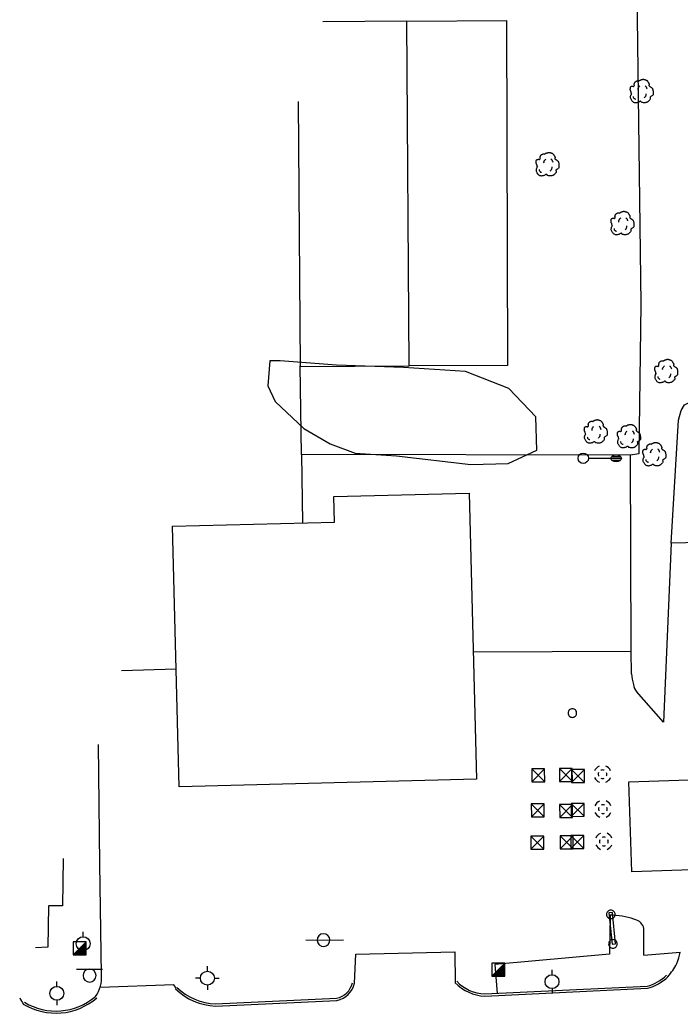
# Model space of a CAD drawing. Extents: x 2145380 to 2156929, y 139568 to 149130.
# Drawn here: x 2150513 to 2150703.6, y 148320.5 to 148607.1 of the extents above; entities that cross this region are included whole.
import ezdxf

# ---------------------------------------------------------------- set-up
doc = ezdxf.new("R2010")
doc.units = 0
for name, color, linetype in [('TOPO_Asphalt', 7, 'Continuous'), ('TOPO_Building', 7, 'Continuous'), ('TOPO_Concrete', 7, 'Continuous'), ('TOPO_Curb Back', 7, 'Continuous'), ('TOPO_Dirt Grav', 7, 'Continuous'), ('TOPO_DRAIN_Manhole', 7, 'Continuous'), ('TOPO_Fence', 7, 'Continuous'), ('TOPO_Light Pole', 7, 'Continuous'), ('TOPO_Misc', 7, 'Continuous'), ('TOPO_Misc Line', 7, 'Continuous'), ('TOPO_Power Pole', 7, 'Continuous'), ('TOPO_Sign', 7, 'Continuous'), ('TOPO_Tree', 7, 'Continuous'), ('TOPO_Tree Line', 7, 'Continuous'), ('TOPO_Water Fire Hydrant', 7, 'Continuous')]:
    doc.layers.add(name, color=color, linetype=linetype)

# ---------------------------------------------------------------- blocks, each defined once
blk = doc.blocks.new('POST')
at = {"layer": 'TOPO_Misc'}
for start, end in [(89.99996, 180.00004), (179.99996, 270.00004), (359.99996, 90.00004), (269.99996, 0.00004)]:
    blk.add_arc((-0.01, 0.03), 3.16, start, end, dxfattribs=at)
blk = doc.blocks.new('MHEXST')
at = {"layer": 'TOPO_DRAIN_Manhole'}
for centre, radius, start, end in [((-0.1, 0.3), 12.7, 112.9748, 158.2636), ((-0.1, 0.1), 6.35, 157.9722, 204.161), ((-0.1, 0.1), 6.35, 66.1941, 113.691), ((-0.1, 0.3), 12.7, 22.0744, 68.6991), ((-0.1, 0.1), 6.35, 336.8023, 21.4046), ((-0.1, 0.3), 12.7, 202.6921, 248.1938), ((-0.1, 0.1), 6.35, 248.5791, 293.1995), ((-0.1, 0.3), 12.7, 291.7963, 337.3032)]:
    blk.add_arc(centre, radius, start, end, dxfattribs=at)
blk = doc.blocks.new('POWPOL')
at = {"layer": 'TOPO_Power Pole'}
for p, q in [((0, 10.2), (0, 17.3)), ((0, -10.2), (0, -17.3))]:
    blk.add_line(p, q, dxfattribs=at)
blk.add_circle((0, 0), 10.2, dxfattribs=at)
blk = doc.blocks.new('LP')
at = {"layer": 'TOPO_Light Pole'}
blk.add_line((3.81, 0), (20.32, 0), dxfattribs=at)
for points in [[(20.32, 0), (27.94, 0)], [(20.32, 0), (23.5, 0)], [(20.83, 1.27), (27.43, 1.27)], [(20.83, 1.27), (23.5, 1.27)], [(23.71, 1.27), (27.43, 1.27)], [(23.71, 0), (27.94, 0)], [(20.83, -1.27), (27.43, -1.27)], [(20.83, -1.27), (23.5, -1.27)], [(23.71, -1.27), (27.43, -1.27)]]:
    blk.add_lwpolyline(points, dxfattribs=at)
blk.add_circle((0, 0), 3.81, dxfattribs=at)
blk.add_ellipse((24.13, 0), major_axis=(3.81, 0), ratio=0.666667, dxfattribs=at)
blk = doc.blocks.new('FIRHYD')
at = {"layer": 'TOPO_Water Fire Hydrant'}
for p, q in [((0, 10.2), (0, 17.3)), ((10.2, 0), (17.3, 0)), ((-10.2, 0), (-17.3, 0)), ((0, -10.2), (0, -17.3))]:
    blk.add_line(p, q, dxfattribs=at)
blk.add_circle((0, 0), 10.2, dxfattribs=at)
blk = doc.blocks.new('TREE')
at = {"layer": 'TOPO_Tree'}
for points in [[(-14.1, -0.4), (-14.2, 0.5), (-14.4, 1.4), (-14.6, 2.3), (-14.8, 3.2), (-15.5, 4), (-15.7, 4.9), (-15.8, 5.6), (-15.7, 6.3), (-15.7, 7), (-15.6, 7.9), (-15.7, 8.8), (-15.1, 9.7), (-14.6, 10.4), (-13.8, 10.5), (-13, 10.7), (-12.2, 11), (-11.1, 10), (-10.4, 10.7), (-9.4, 11.7), (-10.3, 13.3), (-9.8, 14.4), (-9.6, 15.1), (-9.3, 15.9), (-8.8, 16.5), (-8.2, 17.3), (-7.5, 17.7), (-6.7, 18.1), (-6.1, 18.4), (-5.6, 18.6), (-5.1, 18.7), (-4.5, 18.7), (-4, 18.5), (-3.5, 18.1)], [(-3.5, 17.6), (-3.1, 18.3), (-2.6, 18.8), (-1.9, 19.2), (-1, 19.7), (-0.2, 20), (0.7, 20.2), (1.6, 20.5), (2.5, 20.8), (3.4, 20.8), (4.1, 20.7), (4.8, 20.5), (5.5, 20.2), (6.4, 19.9), (7.3, 19.7), (8.2, 19.2), (9.4, 18.4), (10, 17.2), (10.8, 16), (11.2, 15.3), (11.6, 14.6), (11.9, 13.9), (12.2, 13.1), (11.4, 12), (11.9, 11.2), (12, 11), (12.2, 10.9), (12.4, 10.7), (12.9, 10.4), (13.5, 10), (14, 9.7), (14.7, 9.2), (15.4, 8.7), (16.1, 8.1), (16.7, 7.5), (16.9, 6.7), (17.1, 6), (17.6, 4.4), (17.7, 2.8), (17.7, 1.2), (17.7, -0.2), (17.8, -2.2), (16.6, -3), (15.5, -3.8), (14.3, -4.6), (13.2, -5.3)], [(13.2, -5.3), (13.3, -5.8), (13.4, -6.3), (13.4, -6.7), (13.8, -8.5), (12.2, -10), (10.8, -11.5), (10, -12.3), (9.1, -12.8), (8.2, -13.1), (6, -13.8), (3.3, -13.6), (1.3, -13.1), (0.5, -12.9), (-0.1, -11.4), (-0.8, -11.5), (-2, -11.6), (-3.3, -12.8), (-4.5, -13.1), (-6.1, -13.5), (-7.8, -14), (-9.3, -13.6), (-11.4, -13.1), (-12.8, -11.4), (-14.1, -9.4), (-15.3, -7.3), (-15.6, -5.1), (-15.1, -3), (-14.9, -1.9), (-13.9, -0.8), (-13.5, 0.1)], [(-4.2, 5.1), (-4.5, 6.1), (-4.3, 7.2), (-3.8, 8.2), (-3.3, 9.3), (-2.7, 10.3), (-1.6, 11)], [(5.9, 11.2), (6.5, 10.7), (7, 10.2), (7.4, 9.5), (7.9, 8.6), (8.3, 7.6), (8.5, 6.6)], [(-11.4, -4.5), (-11.5, -5.4), (-11, -6.3), (-10.1, -7.2), (-9.3, -8), (-8.5, -8.3), (-7.7, -8.1)], [(4.8, -6.3), (5.7, -5.7), (6.3, -4.9), (6.8, -3.9), (7.4, -2.8), (7.6, -1.7), (7.5, -0.6)]]:
    blk.add_open_spline(points, degree=3, dxfattribs=at)

msp = doc.modelspace()

# ---------------------------------------------------------------- linework, layer by layer
at = {"layer": 'TOPO_Asphalt'}
for points in [[(2150752.35, 148462.45), (2150752.23, 148457.27), (2150701.02, 148456.07), (2150698.83, 148404.49), (2150691.08, 148413.27)], [(2150689.59, 148418.43), (2150689.49, 148424.9)], [(2150536.56, 148331.54), (2150536.1, 148363.56), (2150535.78, 148398.06)], [(2150521.28, 148351.4), (2150521.14, 148339.59), (2150517.53, 148339.36)], [(2150683.4, 148348.8), (2150683.27, 148337.5), (2150650.11, 148334.53), (2150650.86, 148326.23)], [(2150693.13, 148337.26), (2150693.19, 148344.95)], [(2150609.61, 148329.14), (2150610.02, 148337.5), (2150638.58, 148338.18), (2150638.71, 148329.31)], [(2150693.13, 148337.26), (2150703.64, 148338.12)], [(2150558.17, 148327.74), (2150557.53, 148328.71), (2150536.19, 148327.89)]]:
    msp.add_lwpolyline(points, dxfattribs=at)
for centre, radius, start, end in [((2150712.56, 148421.19), 23.14, 186.8426, 194.7865), ((2150694.09, 148415.8), 3.93, 187.5191, 219.9892), ((2150683.46, 148328.05), 20.75, 70.7127, 90.1628), ((2150689.1, 148342.84), 4.95, 49.4195, 75.8556), ((2150689.71, 148344.17), 3.56, 12.7125, 42.9379), ((2150690.06, 148340.17), 13.74, 336.9875, 351.433), ((2150675.66, 148350.51), 31.28, 321.4678, 329.8442), ((2150528.14, 148330.55), 8.48, 322.2592, 6.6949), ((2150530.76, 148333.68), 19.77, 206.2953, 212.2496)]:
    msp.add_arc(centre, radius, start, end, dxfattribs=at)
at = {"layer": 'TOPO_Building'}
msp.add_lwpolyline([(2150593.4, 148583.51), (2150593.94, 148507.07), (2150625.4, 148507.29), (2150624.7, 148606.68), (2150600.54, 148606.51)], dxfattribs=at)
msp.add_lwpolyline([(2150557.08, 148460.96), (2150603.86, 148462.18), (2150603.67, 148469.54), (2150642.74, 148470.55), (2150644.89, 148388.04), (2150559.04, 148385.81)], close=True, dxfattribs=at)
at = {"layer": 'TOPO_Concrete'}
msp.add_lwpolyline([(2150624.7, 148606.68), (2150653.52, 148606.89), (2150653.79, 148507.35), (2150625.4, 148507.29)], dxfattribs=at)
at = {"layer": 'TOPO_Curb Back'}
for points in [[(2150647.26, 148326.06), (2150694.11, 148328.29)], [(2150647.26, 148325.46), (2150694.21, 148327.69)], [(2150569.52, 148323.17), (2150604.48, 148324.81)], [(2150569.53, 148322.57), (2150604.56, 148324.21)]]:
    msp.add_lwpolyline(points, dxfattribs=at)
for centre, radius, start, end in [((2150690.48, 148341.23), 13.45, 285.6895, 313.3734), ((2150690.48, 148341.23), 14.05, 285.4046, 313.3747), ((2150570.31, 148340.37), 17.82, 226.1379, 267.472), ((2150570.31, 148340.37), 17.22, 226.1382, 267.3819), ((2150603.29, 148330.56), 5.88, 281.6536, 347.2695), ((2150603.29, 148330.56), 6.48, 281.2258, 347.2699), ((2150647.69, 148337.84), 12.39, 223.5132, 268.0137), ((2150647.69, 148337.84), 11.79, 223.5123, 267.8956), ((2150523.41, 148338.65), 18.13, 238.8661, 310.7088), ((2150523.41, 148338.65), 17.53, 238.8656, 310.7092)]:
    msp.add_arc(centre, radius, start, end, dxfattribs=at)
at = {"layer": 'TOPO_Dirt Grav'}
msp.add_lwpolyline([(2150701.02, 148456.07), (2150703.19, 148491.56), (2150703.41, 148492.65), (2150703.95, 148494.41), (2150704.9, 148496.02), (2150707.21, 148497.14), (2150710.06, 148497.72), (2150733.46, 148500.25), (2150759.47, 148500.91), (2150789.45, 148502.1), (2150810.83, 148501.56), (2150820.22, 148501.82), (2150821.47, 148501.68), (2150823.15, 148501.39), (2150824.68, 148500.84), (2150826.04, 148500.14), (2150827.06, 148499.44), (2150828.05, 148498.38), (2150829.49, 148496.57), (2150831.78, 148492.2)], dxfattribs=at)
at = {"layer": 'TOPO_Fence'}
for p, q in [((2150594.31, 148481.71), (2150593.94, 148507.28)), ((2150689.48, 148424.89), (2150643.94, 148424.63)), ((2150558.15, 148419.75), (2150542.37, 148419.27))]:
    msp.add_line(p, q, dxfattribs=at)
for points in [[(2150690.9, 148630.25), (2150692.31, 148525.07), (2150691.76, 148481.89), (2150689.35, 148481.51)], [(2150689.48, 148424.89), (2150689.35, 148481.51), (2150594.31, 148481.71), (2150594.61, 148461.94)], [(2150525.54, 148365.12), (2150525.33, 148351.52), (2150521.3, 148351.46)]]:
    msp.add_lwpolyline(points, dxfattribs=at)
at = {"layer": 'TOPO_Misc'}
for p, q in [((2150660.79, 148391.01), (2150664.54, 148387.27)), ((2150668.77, 148391.08), (2150672.52, 148387.35)), ((2150672.31, 148390.83), (2150676.06, 148387.1)), ((2150660.68, 148380.91), (2150664.43, 148377.18)), ((2150668.86, 148380.71), (2150672.61, 148376.97)), ((2150672.19, 148381.03), (2150675.94, 148377.3)), ((2150660.54, 148371.54), (2150664.29, 148367.8)), ((2150668.97, 148371.68), (2150672.72, 148367.94)), ((2150672.08, 148371.79), (2150675.83, 148368.05)), ((2150528.42, 148337.31), (2150532.16, 148341.06)), ((2150529.71, 148338.6), (2150532.16, 148338.6)), ((2150529.89, 148338.78), (2150532.16, 148338.78)), ((2150530.08, 148338.97), (2150532.16, 148338.97)), ((2150530.26, 148339.15), (2150532.16, 148339.15)), ((2150530.44, 148339.33), (2150532.16, 148339.33)), ((2150530.63, 148339.52), (2150532.16, 148339.52)), ((2150530.82, 148339.71), (2150532.16, 148339.71)), ((2150531.01, 148339.9), (2150532.16, 148339.9)), ((2150531.19, 148340.08), (2150532.16, 148340.08)), ((2150531.38, 148340.27), (2150532.16, 148340.27)), ((2150531.57, 148340.46), (2150532.16, 148340.46)), ((2150531.76, 148340.65), (2150532.16, 148340.65)), ((2150531.95, 148340.84), (2150532.16, 148340.84)), ((2150532.13, 148341.02), (2150532.16, 148341.02)), ((2150528.58, 148337.47), (2150532.16, 148337.47)), ((2150528.77, 148337.66), (2150532.16, 148337.66)), ((2150528.95, 148337.84), (2150532.16, 148337.84)), ((2150529.14, 148338.03), (2150532.16, 148338.03)), ((2150529.32, 148338.22), (2150532.16, 148338.22)), ((2150529.51, 148338.41), (2150532.16, 148338.41)), ((2150649.26, 148331.2), (2150653, 148334.95)), ((2150650.92, 148332.86), (2150653, 148332.86)), ((2150651.1, 148333.05), (2150653, 148333.05)), ((2150651.28, 148333.23), (2150653, 148333.23)), ((2150651.47, 148333.42), (2150653, 148333.42)), ((2150651.66, 148333.6), (2150653, 148333.6)), ((2150651.85, 148333.79), (2150653, 148333.79)), ((2150652.03, 148333.98), (2150653, 148333.98)), ((2150652.22, 148334.17), (2150653, 148334.17)), ((2150652.41, 148334.36), (2150653, 148334.36)), ((2150652.59, 148334.54), (2150653, 148334.54)), ((2150652.79, 148334.73), (2150653, 148334.73)), ((2150652.97, 148334.91), (2150653, 148334.91)), ((2150649.42, 148331.36), (2150653, 148331.36)), ((2150649.61, 148331.55), (2150653, 148331.55)), ((2150649.79, 148331.74), (2150653, 148331.74)), ((2150649.98, 148331.93), (2150653, 148331.93)), ((2150650.16, 148332.11), (2150653, 148332.11)), ((2150650.35, 148332.3), (2150653, 148332.3)), ((2150650.54, 148332.49), (2150653, 148332.49)), ((2150650.73, 148332.67), (2150653, 148332.67))]:
    msp.add_line(p, q, dxfattribs=at)
for points in [[(2150660.79, 148387.26), (2150664.54, 148387.27), (2150664.53, 148391.01), (2150660.79, 148391.01), (2150660.79, 148387.26), (2150664.53, 148391.01)], [(2150668.78, 148387.34), (2150672.52, 148387.35), (2150672.51, 148391.09), (2150668.77, 148391.08), (2150668.78, 148387.34), (2150672.51, 148391.09)], [(2150672.31, 148387.09), (2150676.06, 148387.1), (2150676.05, 148390.84), (2150672.31, 148390.83), (2150672.31, 148387.09), (2150676.05, 148390.84)], [(2150660.69, 148377.17), (2150664.43, 148377.18), (2150664.43, 148380.92), (2150660.68, 148380.91), (2150660.69, 148377.17), (2150664.43, 148380.92)], [(2150668.87, 148376.97), (2150672.61, 148376.97), (2150672.6, 148380.72), (2150668.86, 148380.71), (2150668.87, 148376.97), (2150672.6, 148380.72)], [(2150672.2, 148377.29), (2150675.94, 148377.3), (2150675.94, 148381.04), (2150672.19, 148381.03), (2150672.2, 148377.29), (2150675.94, 148381.04)], [(2150660.55, 148367.8), (2150664.29, 148367.8), (2150664.29, 148371.55), (2150660.54, 148371.54), (2150660.55, 148367.8), (2150664.29, 148371.55)], [(2150668.98, 148367.93), (2150672.72, 148367.94), (2150672.72, 148371.68), (2150668.97, 148371.68), (2150668.98, 148367.93), (2150672.72, 148371.68)], [(2150672.09, 148368.05), (2150675.83, 148368.05), (2150675.82, 148371.8), (2150672.08, 148371.79), (2150672.09, 148368.05), (2150675.82, 148371.8)], [(2150532.16, 148337.31), (2150532.16, 148341.06), (2150528.41, 148341.05), (2150528.42, 148337.31), (2150532.16, 148337.31)], [(2150653, 148331.21), (2150653, 148334.95), (2150649.25, 148334.94), (2150649.26, 148331.2), (2150653, 148331.21)]]:
    msp.add_lwpolyline(points, dxfattribs=at)
at = {"layer": 'TOPO_Misc Line'}
msp.add_lwpolyline([(2150744.62, 148363.14), (2150689.67, 148361.32), (2150688.81, 148387.24), (2150743.76, 148389.07)], close=True, dxfattribs=at)
at = {"layer": 'TOPO_Sign'}
msp.add_lwpolyline([(2150683.07, 148349.48), (2150683.97, 148340.38), (2150684.96, 148340.48), (2150684.07, 148349.58)], close=True, dxfattribs=at)
for points in [[(2150595.57, 148341.58), (2150606.45, 148341.64)], [(2150529.4, 148333.24), (2150536.89, 148333.25)], [(2150533.15, 148333.24), (2150533.15, 148333.24)], [(2150531.28, 148331.37), (2150531.28, 148331.37)], [(2150535.01, 148331.37), (2150535.01, 148331.37)], [(2150533.15, 148329.5), (2150533.15, 148329.5)]]:
    msp.add_lwpolyline(points, dxfattribs=at)
for centre, radius, start, end in [((2150600.7, 148341.6), 1.84, 47.4196, 227.4196), ((2150600.7, 148341.6), 1.84, 227.4196, 47.4196), ((2150533.15, 148331.37), 1.87, 90, 180), ((2150533.15, 148331.37), 1.87, 360, 90), ((2150533.15, 148331.37), 1.87, 180, 270), ((2150533.15, 148331.37), 1.87, 270, 0)]:
    msp.add_arc(centre, radius, start, end, dxfattribs=at)
at = {"layer": 'TOPO_Tree Line'}
msp.add_lwpolyline([(2150585.17, 148508.74), (2150584.63, 148501.48), (2150586.7, 148496.97), (2150595.03, 148489.18), (2150602.63, 148484.77), (2150609.86, 148482.1), (2150621.74, 148481.34), (2150643.24, 148478.83), (2150654.03, 148479.04), (2150662.24, 148482.95), (2150661.99, 148492.53), (2150654.23, 148500.71), (2150641.71, 148505.62), (2150623.78, 148506.79), (2150604.41, 148507.49), (2150588.15, 148508.69), (2150585.17, 148508.74)], dxfattribs=at)

# ---------------------------------------------------------------- block references
at = {"layer": 'TOPO_DRAIN_Manhole', "xscale": 0.19685000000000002, "yscale": 0.19685000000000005}
for p in [(2150681.27, 148389.41), (2150681.37, 148379.34), (2150681.64, 148370.01)]:
    msp.add_blockref('MHEXST', p, dxfattribs=at)
at = {"layer": 'TOPO_Light Pole', "xscale": 0.39370000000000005, "yscale": 0.3937000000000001}
msp.add_blockref('LP', (2150675.67, 148480.58), dxfattribs=at)
at = {"layer": 'TOPO_Misc', "xscale": 0.39370000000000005, "yscale": 0.3937000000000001}
for p in [(2150672.53, 148407.09), (2150683.63, 148348.99), (2150684.25, 148340.48)]:
    msp.add_blockref('POST', p, dxfattribs=at)
at = {"layer": 'TOPO_Power Pole', "xscale": 0.19685000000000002, "yscale": 0.19685000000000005}
for p in [(2150531.29, 148340.56), (2150666.65, 148329.6), (2150523.69, 148326.23)]:
    msp.add_blockref('POWPOL', p, dxfattribs=at)
at = {"layer": 'TOPO_Tree', "xscale": 0.19685000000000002, "yscale": 0.19685000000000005}
for p in [(2150692.35, 148585.84), (2150665.18, 148564.74), (2150686.8, 148547.75), (2150699.43, 148505.07), (2150679.08, 148487.64), (2150688.67, 148486.29), (2150695.99, 148481.09)]:
    msp.add_blockref('TREE', p, dxfattribs=at)
at = {"layer": 'TOPO_Water Fire Hydrant', "xscale": 0.19685000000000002, "yscale": 0.19685000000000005}
msp.add_blockref('FIRHYD', (2150567.17, 148330.62), dxfattribs=at)

doc.saveas('drawing.dxf')
